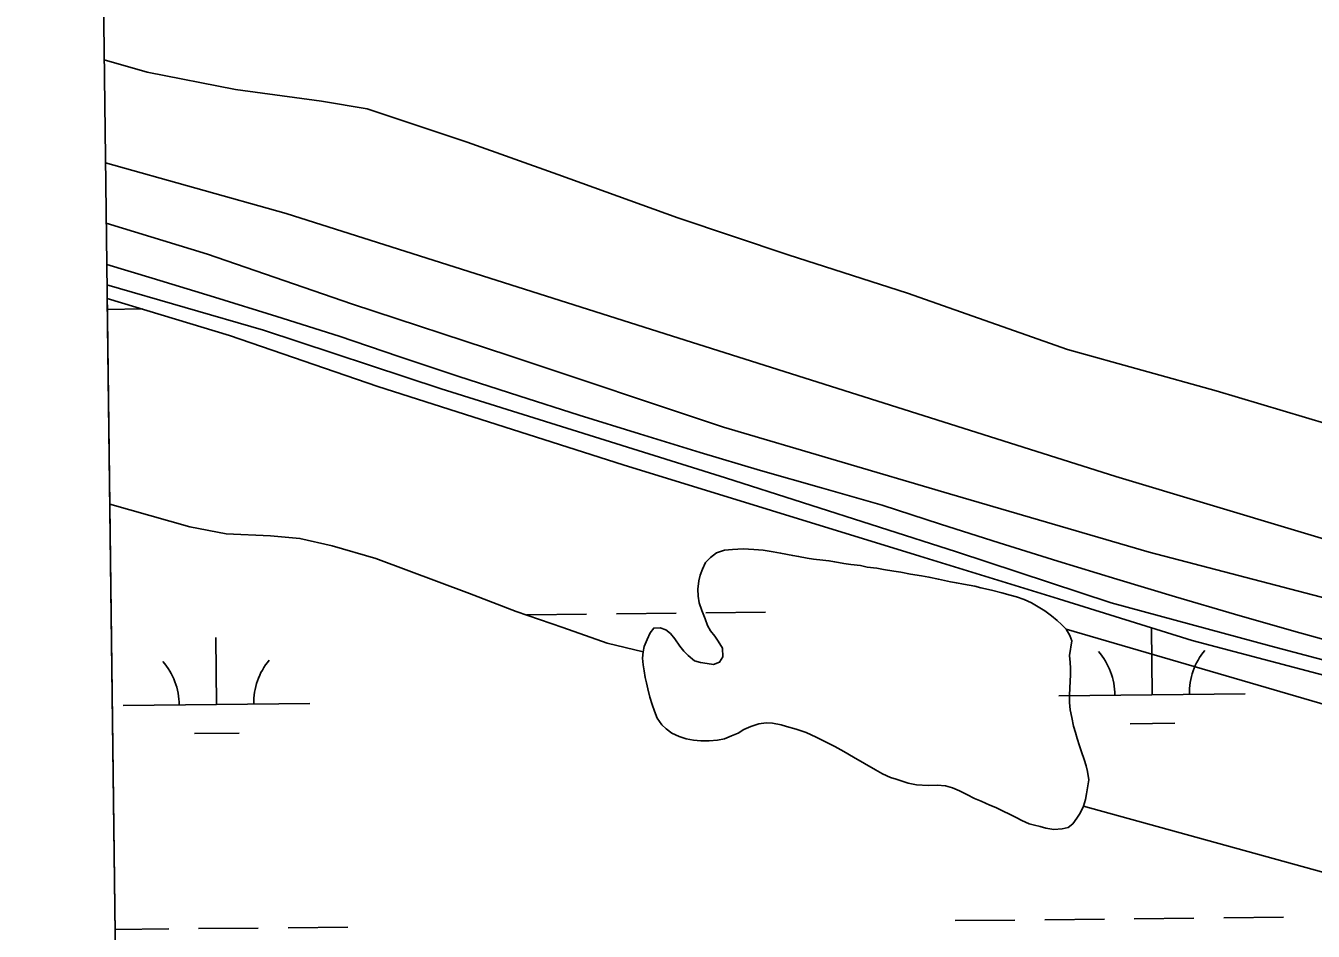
# Model space of a CAD drawing. Extents: x 3734862 to 3772949, y 391520 to 417239.
# Drawn here: x 3738996 to 3739686, y 398231 to 398717 of the extents above; entities that cross this region are included whole.
import ezdxf

# ---------------------------------------------------------------- set-up
doc = ezdxf.new("R2010")
doc.units = 0
for name, color, linetype in [('V-GRID-FRAM', 7, 'Continuous'), ('V-LEVE-TOET', 7, 'Continuous'), ('V-ROAD-CNTR', 7, 'Continuous'), ('V-TOPO-SHOR', 7, 'Continuous'), ('V-WETL-SWMP', 7, 'Continuous')]:
    doc.layers.add(name, color=color, linetype=linetype)

msp = doc.modelspace()

# ---------------------------------------------------------------- linework, layer by layer
at = {"layer": 'V-GRID-FRAM'}
msp.add_lwpolyline([(3738832.32, 415033.81), (3770599.18, 415447.36), (3770843.79, 397266.59), (3739061.07, 396852.84), (3738832.32, 415033.81)], dxfattribs=at)
at = {"layer": 'V-LEVE-TOET'}
for points in [[(3740796.33, 398106.13), (3740687.48, 398130.63), (3740599.03, 398148.3), (3740516.83, 398168.8), (3740384.17, 398202.97), (3740307.07, 398224.03), (3740239.04, 398243.94), (3740153.44, 398269.55), (3740028.73, 398307.11), (3739934.62, 398338.4), (3739883.6, 398353.76), (3739801.97, 398381.06), (3739694.26, 398409.53), (3739598.45, 398434.58), (3739491.31, 398465.88), (3739369.99, 398501.73), (3739255.48, 398539.84), (3739170.45, 398567.72), (3739093.36, 398594.45), (3739038.95, 398611.02)], [(3739039.36, 398577.94), (3739123.35, 398553.66), (3739218.64, 398522.24), (3739371.11, 398474.42), (3739495, 398434.8), (3739578.04, 398407.48), (3739663.81, 398384.24), (3739761.84, 398358.26), (3739838.07, 398333.67), (3739957.87, 398295.41), (3740074.95, 398258.52), (3740147.11, 398238.02), (3740230.15, 398213.42), (3740283.25, 398197.02), (3740369.02, 398172.42), (3740437.09, 398157.37), (3740581.41, 398127.26), (3740747.51, 398082.15), (3740874.13, 398053.42), (3740999.39, 398027.41), (3741200.9, 397991.8), (3741391.51, 397949.38), (3741526.31, 397922)]]:
    msp.add_lwpolyline(points, dxfattribs=at)
at = {"layer": 'V-ROAD-CNTR'}
msp.add_lwpolyline([(3739039.22, 398588.84), (3739063.53, 398581.62), (3739097.03, 398571.45), (3739130.47, 398561.07), (3739163.84, 398550.49), (3739195.94, 398539.58), (3739228.12, 398528.87), (3739260.36, 398518.38), (3739292.67, 398508.09), (3739325.05, 398498.01), (3739357.49, 398488.15), (3739389.99, 398478.49), (3739422.56, 398469.05), (3739455.18, 398459.82), (3739486.54, 398449.58), (3739517.95, 398439.54), (3739549.43, 398429.69), (3739580.96, 398420.04), (3739612.56, 398410.59), (3739644.22, 398401.33), (3739675.93, 398392.27), (3739707.7, 398383.41)], dxfattribs=at)
at = {"layer": 'V-TOPO-SHOR'}
for points in [[(3740355.99, 398300.08), (3740228.22, 398340.09), (3740126.51, 398375.47), (3740034.51, 398401.13), (3739936.37, 398427.82), (3739831.6, 398459.62), (3739718.13, 398496.04), (3739634.31, 398521.18), (3739554.58, 398543.25), (3739468.71, 398573.5), (3739404.83, 398594.02), (3739345.54, 398614.02), (3739281.15, 398637.1), (3739232.59, 398654.53), (3739178.93, 398672.48), (3739154.39, 398676.6), (3739108.38, 398682.78), (3739060.84, 398692.03), (3739037.84, 398698.63)], [(3739038.54, 398643.44), (3739135.41, 398616.29), (3739338.83, 398551.66), (3739580.58, 398475.22), (3739826.43, 398401.35)], [(3739040.84, 398460.39), (3739083.86, 398448.14), (3739103.31, 398444.38), (3739127.1, 398443.38), (3739142.82, 398441.98), (3739160.11, 398438.03), (3739183.49, 398431.13), (3739233.79, 398412.41), (3739258.93, 398402.75), (3739283.88, 398394.28), (3739307.66, 398385.8), (3739326.92, 398381.14)], [(3739358.81, 398425.53), (3739360.38, 398429.06), (3739363.14, 398431.81), (3739366.29, 398434.17), (3739370.61, 398435.73), (3739374.94, 398436.12), (3739380.64, 398436.31), (3739386.33, 398436.11), (3739391.25, 398435.71), (3739396.75, 398434.73), (3739400.68, 398434.13), (3739407.17, 398432.75), (3739410.31, 398432.35), (3739415.02, 398431.37), (3739418.37, 398430.77), (3739423.28, 398430.38), (3739426.62, 398429.98), (3739429.76, 398429.38), (3739434.68, 398428.59), (3739438.41, 398428), (3739443.52, 398427.41), (3739447.06, 398426.61), (3739452.36, 398426.02), (3739455.9, 398425.23), (3739461.4, 398424.44), (3739465.14, 398423.84), (3739470.44, 398422.86), (3739476.33, 398421.87), (3739480.26, 398421.27), (3739485.37, 398420.09), (3739491.86, 398418.71), (3739495, 398418.11), (3739498.73, 398417.52), (3739504.83, 398416.34), (3739508.17, 398415.54), (3739513.87, 398414.16), (3739519.37, 398412.78), (3739523.89, 398411.6), (3739527.23, 398410.61), (3739531.35, 398409.23), (3739535.28, 398407.46), (3739538.82, 398405.29), (3739542.35, 398403.13), (3739546.08, 398400.37), (3739549.03, 398398.01), (3739551.39, 398395.85), (3739553.94, 398393.29), (3739555.9, 398389.95), (3739556.88, 398387), (3739555.69, 398379.2), (3739556.08, 398375.46), (3739556.27, 398372.32), (3739556.26, 398368.78), (3739556.06, 398365.44), (3739555.86, 398361.7), (3739555.66, 398357.97), (3739555.66, 398354.04), (3739556.05, 398350.11), (3739556.83, 398345.98), (3739557.81, 398341.26), (3739558.79, 398337.92), (3739559.77, 398334.58), (3739560.94, 398330.65), (3739562.12, 398327.5), (3739563.49, 398323.37), (3739564.66, 398320.03), (3739565.25, 398316.88), (3739566.03, 398312.56), (3739564.85, 398305.03)], [(3739564.85, 398305.03), (3739564.26, 398301.89), (3739563.08, 398298.35), (3739561.3, 398294.62), (3739559.53, 398291.87), (3739557.37, 398288.92), (3739555.01, 398286.96), (3739551.67, 398286.18), (3739547.34, 398285.79), (3739543.02, 398286.58), (3739539.87, 398287.37), (3739536.93, 398288.16), (3739533.98, 398288.95), (3739530.05, 398290.72), (3739527.1, 398292.29), (3739524.16, 398293.67), (3739519.44, 398296.04), (3739516.1, 398297.61), (3739512.96, 398298.99), (3739508.25, 398300.96), (3739504.71, 398302.54), (3739500.58, 398304.71), (3739496.66, 398306.67), (3739492.92, 398308.25), (3739489.19, 398309.24), (3739484.67, 398309.64), (3739479.76, 398309.44), (3739473.66, 398309.84), (3739469.14, 398310.63), (3739462.66, 398312.8), (3739459.71, 398313.79), (3739455.39, 398315.76), (3739451.66, 398317.92), (3739445.77, 398321.27), (3739439.87, 398324.62), (3739434.57, 398327.77), (3739429.86, 398330.33), (3739426.12, 398332.1), (3739419.84, 398335.45), (3739414.34, 398337.81), (3739409.03, 398339.59), (3739403.93, 398341.17), (3739400.98, 398341.95), (3739396.26, 398342.94), (3739392.92, 398343.14), (3739388.99, 398342.56), (3739384.66, 398341.18), (3739380.93, 398339.42), (3739377.98, 398337.46), (3739374.44, 398336.09), (3739370.51, 398334.52), (3739366.77, 398333.74), (3739362.45, 398333.35), (3739357.93, 398333.35), (3739354, 398333.75), (3739350.07, 398334.54), (3739346.33, 398335.72), (3739342.4, 398337.5), (3739339.26, 398339.85), (3739336.91, 398342.02), (3739334.55, 398345.56), (3739332.98, 398349.3), (3739331.81, 398352.84), (3739330.63, 398356.77), (3739329.46, 398361.29), (3739328.68, 398364.43), (3739328.09, 398367.38), (3739327.5, 398370.92), (3739326.92, 398374.26), (3739326.53, 398377.8), (3739326.92, 398381.14), (3739327.52, 398384.09), (3739329.09, 398387.82), (3739330.67, 398391.36), (3739332.64, 398393.91), (3739336.17, 398394.1), (3739339.12, 398392.92), (3739341.67, 398390.96), (3739344.03, 398388.2), (3739346.58, 398384.27), (3739348.74, 398381.51), (3739351.1, 398379.15), (3739354.44, 398376.4), (3739357.77, 398375.41), (3739361.31, 398374.82), (3739364.65, 398374.42), (3739368, 398375.6), (3739369.77, 398378.54), (3739369.57, 398383.06), (3739367.22, 398386.8), (3739365.45, 398389.55), (3739363.1, 398392.5), (3739361.53, 398395.26), (3739360.16, 398398.8), (3739358.39, 398403.32), (3739357.02, 398407.45), (3739356.44, 398410.99), (3739356.24, 398414.72), (3739356.84, 398419.24), (3739357.63, 398422.19), (3739358.81, 398425.53)], [(3739553.94, 398393.29), (3740228.13, 398196.59), (3741040.5, 397999.3), (3741748.42, 397848.44), (3742456.34, 397720.78), (3742898.83, 397634.49)], [(3740280.97, 398120.31), (3740231.93, 398128.46), (3740182.69, 398140.57), (3740069.46, 398168.53), (3740035.59, 398176.05), (3740006.29, 398183.56), (3739968.27, 398192.95), (3739937.1, 398198.18), (3739905.11, 398205.7), (3739872.49, 398213.63), (3739850.68, 398219.88), (3739823.67, 398226.56), (3739563.08, 398298.35)]]:
    msp.add_lwpolyline(points, dxfattribs=at)
at = {"layer": 'V-WETL-SWMP'}
for p, q in [((3739049.41, 397779.49), (3739039.45, 398570.7)), ((3739039.45, 398570.7), (3739105.05, 398550.9)), ((3739039.53, 398564.84), (3739058.22, 398565.04)), ((3739105.05, 398550.9), (3739184.59, 398523.42)), ((3739184.59, 398523.42), (3739316.31, 398481.54)), ((3739316.31, 398481.54), (3739475.41, 398432.45)), ((3739475.41, 398432.45), (3739549.75, 398409.55)), ((3739549.75, 398409.55), (3739621.47, 398387.3)), ((3739264.65, 398401.03), (3739296.65, 398401.37)), ((3739312.65, 398401.54), (3739344.65, 398401.88)), ((3739360.65, 398402.05), (3739392.65, 398402.38)), ((3739599.97, 398358.14), (3739599.59, 398394.09)), ((3739098.09, 398352.84), (3739097.71, 398388.84)), ((3739621.47, 398387.3), (3739725.16, 398359.79)), ((3739549.97, 398357.61), (3739649.97, 398358.67)), ((3739048.09, 398352.31), (3739148.09, 398353.37)), ((3739086.25, 398337.28), (3739110.25, 398337.54)), ((3739588.13, 398342.59), (3739612.13, 398342.84)), ((3739088.51, 398232.66), (3739120.51, 398233)), ((3739136.51, 398233.17), (3739168.51, 398233.51)), ((3739494.4, 398236.95), (3739526.4, 398237.29)), ((3739542.4, 398237.46), (3739574.39, 398237.79)), ((3739590.39, 398237.96), (3739622.39, 398238.3)), ((3739638.39, 398238.47), (3739670.39, 398238.81)), ((3739043.71, 398232.19), (3739072.51, 398232.49))]:
    msp.add_line(p, q, dxfattribs=at)
for centre, start, end in [((3739544.72, 398358.03), 359.83336, 41.37702), ((3739655.2, 398359.2), 139.83336, 181.37702), ((3739042.84, 398352.73), 359.83336, 41.37702), ((3739153.32, 398353.9), 139.83336, 181.37702)]:
    msp.add_arc(centre, 35.25, start, end, dxfattribs=at)

doc.saveas('drawing.dxf')
